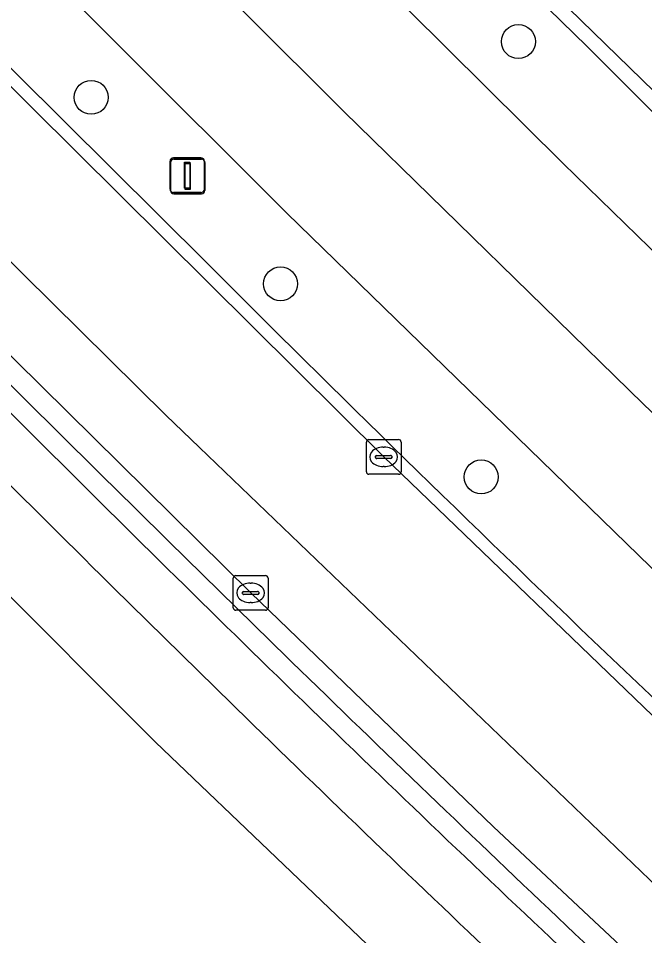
# Model space of a CAD drawing. Extents: x 159489 to 160304, y 383825 to 384531.
# Drawn here: x 160122.98 to 160141.02, y 384056.39 to 384082.79 of the extents above; entities that cross this region are included whole.
import ezdxf

# ---------------------------------------------------------------- set-up
doc = ezdxf.new("R2010")
doc.units = 0
for name, color, linetype in [('IMGEO_Berm_groen', 7, 'Continuous'), ('IMGEO_Berm_open', 7, 'Continuous'), ('IMGEO_Boom', 7, 'Continuous'), ('IMGEO_Fietspad_gesloten', 7, 'Continuous'), ('IMGEO_Groenvoorziening', 7, 'Continuous'), ('IMGEO_Kolk', 7, 'Continuous'), ('IMGEO_Lichtmast', 7, 'Continuous'), ('IMGEO_OVBaan_gesloten', 7, 'Continuous'), ('IMGEO_Parkeervlak_gesloten', 7, 'Continuous'), ('IMGEO_Rijbaan_lokaal_gesloten', 7, 'Continuous'), ('IMGEO_Voetpad_open', 7, 'Continuous')]:
    doc.layers.add(name, color=color, linetype=linetype)

msp = doc.modelspace()

# ---------------------------------------------------------------- linework, layer by layer
at = {"layer": 'IMGEO_Berm_groen'}
for points in [[(160139.35, 384081.995), (160127.226, 384093.803), (160125.311, 384091.863)], [(160125.311, 384091.863), (160138.676, 384078.616), (160148.264, 384069.294)], [(160143.29, 384064.966), (160130.716, 384077.192), (160120.706, 384087.162), (160118.819, 384085.275), (160128.398, 384075.765)]]:
    msp.add_lwpolyline(points, dxfattribs=at)
for centre, radius, start, end in [((160508.393, 384450.853), 521.774, 224.98561, 229.37895), ((160595.814, 384543.079), 660.954, 224.993745, 227.781199)]:
    msp.add_arc(centre, radius, start, end, dxfattribs=at)
at = {"layer": 'IMGEO_Berm_open'}
for points in [[(160046.517, 384150.648), (160054.207, 384142.185), (160055.782, 384140.455), (160072.896, 384121.647), (160088.084, 384106.48), (160098.421, 384096.361), (160106.297, 384088.548), (160111.638, 384083.273), (160111.436, 384083.052), (160112.839, 384081.636), (160113.063, 384081.858), (160119.015, 384075.945), (160125.243, 384069.785)], [(160160.211, 384038.351), (160148.7, 384048.256), (160136.661, 384059.522), (160129.672, 384066.259), (160122.13, 384073.698), (160114.401, 384081.37), (160111.64, 384084.111), (160074.445, 384121.027), (160071.597, 384124.056), (160053.139, 384144.319), (160050.422, 384147.302), (160047.929, 384150.042)], [(160127.256, 384094.343), (160125.075, 384092.097), (160125.311, 384091.863), (160127.226, 384093.803), (160139.35, 384081.995)], [(160170.706, 384053.56), (160165.391, 384058.144), (160156.588, 384065.977), (160150.41, 384071.823), (160127.256, 384094.343)], [(160120.706, 384087.162), (160120.53, 384087.34), (160118.31, 384085.245), (160133.504, 384070.172), (160142.019, 384061.981), (160148.836, 384055.647), (160158.264, 384047.279), (160162.524, 384043.624)], [(160128.398, 384075.765), (160118.819, 384085.275), (160120.706, 384087.162)], [(160113.063, 384081.858), (160112.839, 384081.636), (160112.655, 384081.454), (160118.624, 384075.53), (160124.857, 384069.351)], [(160125.243, 384069.785), (160119.015, 384075.945), (160113.063, 384081.858)]]:
    msp.add_lwpolyline(points, dxfattribs=at)
for centre, radius, start, end in [((160508.393, 384450.853), 521.774, 224.98561, 229.37895), ((160595.814, 384543.079), 660.954, 224.993745, 227.781199), ((160693.724, 384642.859), 807.208, 225.230535, 226.785476), ((160693.724, 384642.859), 807.208, 225.230535, 226.785476), ((160612.535, 384559.65), 691.537, 225.153583, 226.958876)]:
    msp.add_arc(centre, radius, start, end, dxfattribs=at)
at = {"layer": 'IMGEO_Boom'}
for centre in [(160137.382, 384082.124), (160125.08, 384080.521), (160130.533, 384075.153), (160136.312, 384069.595)]:
    msp.add_circle(centre, 0.489, dxfattribs=at)
at = {"layer": 'IMGEO_Fietspad_gesloten'}
for points in [[(160112.655, 384081.454), (160111.595, 384080.405), (160117.477, 384074.576), (160123.894, 384068.222)], [(160124.857, 384069.351), (160118.624, 384075.53), (160112.655, 384081.454)]]:
    msp.add_lwpolyline(points, dxfattribs=at)
for centre, radius, start, end in [((160612.535, 384559.65), 691.537, 225.153583, 226.958876), ((160615.404, 384561.74), 696.522, 225.116755, 226.921789)]:
    msp.add_arc(centre, radius, start, end, dxfattribs=at)
at = {"layer": 'IMGEO_Groenvoorziening'}
msp.add_lwpolyline([(160113.354, 384051.627), (160128.32, 384043.623), (160129.492, 384045.825), (160129.71, 384046.234), (160134.326, 384054.903), (160126.928, 384061.961), (160121.956, 384066.933)], dxfattribs=at)
at = {"layer": 'IMGEO_Kolk'}
for p, q in [((160133.003, 384069.746), (160133.003, 384070.598)), ((160133.078, 384070.672), (160133.93, 384070.672)), ((160133.491, 384070.452), (160133.516, 384070.452)), ((160134.004, 384070.598), (160134.004, 384069.746)), ((160133.262, 384070.166), (160133.262, 384070.178)), ((160133.305, 384070.215), (160133.703, 384070.215)), ((160133.746, 384070.178), (160133.746, 384070.166)), ((160133.7, 384070.129), (160133.302, 384070.129)), ((160133.514, 384069.892), (160133.489, 384069.892)), ((160133.93, 384069.672), (160133.078, 384069.672)), ((160129.246, 384066.759), (160130.098, 384066.759)), ((160129.171, 384065.833), (160129.171, 384066.685)), ((160129.659, 384066.539), (160129.684, 384066.539)), ((160130.172, 384066.685), (160130.172, 384065.833)), ((160129.43, 384066.253), (160129.43, 384066.265)), ((160129.868, 384066.216), (160129.47, 384066.216)), ((160129.473, 384066.302), (160129.871, 384066.302)), ((160129.914, 384066.265), (160129.914, 384066.253)), ((160129.682, 384065.979), (160129.657, 384065.979)), ((160130.098, 384065.759), (160129.246, 384065.759))]:
    msp.add_line(p, q, dxfattribs=at)
for points in [[(160133.003, 384069.746), (160133.003, 384070.598)], [(160133.078, 384070.672), (160133.93, 384070.672)], [(160134.004, 384070.598), (160134.004, 384069.746)], [(160133.93, 384069.672), (160133.078, 384069.672)], [(160129.246, 384066.759), (160130.098, 384066.759)], [(160129.171, 384065.833), (160129.171, 384066.685)], [(160130.172, 384066.685), (160130.172, 384065.833)], [(160130.098, 384065.759), (160129.246, 384065.759)]]:
    msp.add_lwpolyline(points, dxfattribs=at)
for centre, radius, start, end in [((160133.08, 384070.596), 0.0765, 91.552, 178.448), ((160133.08, 384070.596), 0.0765, 91.552, 178.448), ((160133.928, 384070.596), 0.0765, 1.552, 88.448), ((160133.928, 384070.596), 0.0765, 1.552, 88.448), ((160133.302, 384070.175), 0.0403, 85.8775, 175.7526), ((160133.299, 384070.165), 0.0366, 178.938, 274.7102), ((160133.703, 384070.172), 0.043, 264.8664, 352.4533), ((160133.707, 384070.177), 0.0386, 1.7309, 96.639), ((160133.08, 384069.748), 0.0765, 181.552, 268.448), ((160133.08, 384069.748), 0.0765, 181.552, 268.448), ((160133.928, 384069.748), 0.0765, 271.552, 358.448), ((160133.928, 384069.748), 0.0765, 271.552, 358.448), ((160129.248, 384066.683), 0.0765, 91.552, 178.448), ((160129.248, 384066.683), 0.0765, 91.552, 178.448), ((160130.096, 384066.683), 0.0765, 1.552, 88.448), ((160130.096, 384066.683), 0.0765, 1.552, 88.448), ((160129.47, 384066.262), 0.0403, 85.8775, 175.7526), ((160129.467, 384066.252), 0.0366, 178.938, 274.7102), ((160129.871, 384066.259), 0.043, 264.8664, 352.4533), ((160129.875, 384066.264), 0.0386, 1.7309, 96.639), ((160129.248, 384065.835), 0.0765, 181.552, 268.448), ((160129.248, 384065.835), 0.0765, 181.552, 268.448), ((160130.096, 384065.835), 0.0765, 271.552, 358.448), ((160130.096, 384065.835), 0.0765, 271.552, 358.448)]:
    msp.add_arc(centre, radius, start, end, dxfattribs=at)
for centre, major_axis, ratio, start_param, end_param in [((160133.49, 384070.172), (-0.387, 0.002), 0.722429, 4.712389, 7.853982), ((160133.515, 384070.172), (-0.39, 0.002), 0.717154, 1.570796, 4.712389), ((160129.658, 384066.259), (-0.387, 0.002), 0.722429, 4.712389, 7.853982), ((160129.683, 384066.259), (-0.39, 0.002), 0.717154, 1.570796, 4.712389)]:
    msp.add_ellipse(centre, major_axis=major_axis, ratio=ratio, start_param=start_param, end_param=end_param, dxfattribs=at)
at = {"layer": 'IMGEO_Lichtmast'}
for p, q in [((160127.349, 384077.882), (160127.349, 384078.682)), ((160127.349, 384078.682), (160127.349, 384077.882)), ((160127.361, 384077.842), (160127.361, 384078.642)), ((160127.361, 384078.642), (160127.361, 384077.842)), ((160127.449, 384078.782), (160128.239, 384078.782)), ((160128.239, 384078.782), (160127.449, 384078.782)), ((160127.461, 384078.742), (160128.251, 384078.742)), ((160128.251, 384078.742), (160127.461, 384078.742)), ((160128.339, 384078.682), (160128.339, 384077.882)), ((160128.339, 384077.882), (160128.339, 384078.682)), ((160128.351, 384078.642), (160128.351, 384077.842)), ((160128.351, 384077.842), (160128.351, 384078.642)), ((160128.239, 384077.782), (160127.449, 384077.782)), ((160127.449, 384077.782), (160128.239, 384077.782)), ((160128.251, 384077.742), (160127.461, 384077.742)), ((160127.461, 384077.742), (160128.251, 384077.742))]:
    msp.add_line(p, q, dxfattribs=at)
for points in [[(160127.769, 384078.657), (160127.919, 384078.657), (160127.919, 384077.907), (160127.769, 384077.907), (160127.769, 384078.657)], [(160127.781, 384078.617), (160127.931, 384078.617), (160127.931, 384077.867), (160127.781, 384077.867), (160127.781, 384078.617)]]:
    msp.add_lwpolyline(points, dxfattribs=at)
for centre, start, end in [((160127.449, 384078.682), 90, 180), ((160127.449, 384078.682), 90, 180), ((160127.461, 384078.642), 90, 180), ((160127.461, 384078.642), 90, 180), ((160128.239, 384078.682), 0, 90), ((160128.239, 384078.682), 360, 90), ((160128.251, 384078.642), 0, 90), ((160128.251, 384078.642), 360, 90), ((160127.449, 384077.882), 180, 270), ((160127.449, 384077.882), 180, 270), ((160127.461, 384077.842), 180, 270), ((160127.461, 384077.842), 180, 270), ((160128.239, 384077.882), 270, 0), ((160128.239, 384077.882), 270, 0), ((160128.251, 384077.842), 270, 0), ((160128.251, 384077.842), 270, 0)]:
    msp.add_arc(centre, 0.1, start, end, dxfattribs=at)
at = {"layer": 'IMGEO_OVBaan_gesloten'}
for points in [[(160148.264, 384069.294), (160138.676, 384078.616), (160125.311, 384091.863), (160125.075, 384092.097), (160122.462, 384094.698), (160120.074, 384092.332), (160121.497, 384090.909), (160126.671, 384085.78), (160132.364, 384080.101), (160140.973, 384071.696), (160149.532, 384063.51), (160158.499, 384055.447), (160161.694, 384052.642), (160167.466, 384047.665), (160170.286, 384045.296), (160173.526, 384042.635), (160176.612, 384040.154), (160180.322, 384037.159)], [(160140.973, 384071.696), (160132.364, 384080.101), (160126.671, 384085.78), (160121.497, 384090.909), (160120.074, 384092.332), (160117.812, 384090.09), (160120.53, 384087.34), (160120.706, 384087.162), (160130.716, 384077.192), (160143.29, 384064.966), (160151.014, 384057.786), (160158.099, 384051.509), (160167.768, 384043.203), (160168.075, 384042.939), (160180.122, 384033.232), (160180.398, 384033.017), (160184.203, 384030.049), (160189.688, 384026.016), (160189.992, 384025.804), (160191.765, 384024.556), (160192.033, 384024.368), (160214.093, 384008.867), (160218.72, 384005.678)], [(160180.322, 384037.159), (160176.612, 384040.154), (160173.526, 384042.635), (160170.286, 384045.296), (160167.466, 384047.665), (160161.694, 384052.642), (160158.499, 384055.447), (160149.532, 384063.51), (160140.973, 384071.696)]]:
    msp.add_lwpolyline(points, dxfattribs=at)
at = {"layer": 'IMGEO_Parkeervlak_gesloten'}
for points in [[(160162.724, 384036.427), (160163.904, 384037.948), (160143.557, 384055.711), (160127.239, 384071.366), (160115.734, 384082.713), (160114.401, 384081.37)], [(160114.401, 384081.37), (160122.13, 384073.698), (160129.672, 384066.259), (160136.661, 384059.522), (160148.7, 384048.256), (160160.211, 384038.351)]]:
    msp.add_lwpolyline(points, dxfattribs=at)
at = {"layer": 'IMGEO_Rijbaan_lokaal_gesloten'}
for points in [[(160055.797, 384168.686), (160066.449, 384156.825), (160076.823, 384145.424), (160086.248, 384135.404), (160089.822, 384131.686), (160104.646, 384116.715), (160124.719, 384096.863), (160127.256, 384094.343), (160150.41, 384071.823), (160156.588, 384065.977), (160165.391, 384058.144), (160170.706, 384053.56)], [(160162.524, 384043.624), (160158.264, 384047.279), (160148.836, 384055.647), (160142.019, 384061.981), (160133.504, 384070.172), (160118.31, 384085.245), (160115.618, 384087.91), (160078.271, 384125.002), (160074.885, 384128.567), (160057.461, 384147.627), (160051.82, 384153.954), (160046.275, 384160.409)], [(160047.929, 384150.042), (160050.422, 384147.302), (160053.139, 384144.319), (160054.645, 384145.607), (160062.635, 384136.707), (160078.977, 384119.237), (160091.643, 384106.646), (160101.596, 384096.784), (160112.932, 384085.476), (160111.64, 384084.111), (160114.401, 384081.37), (160115.734, 384082.713), (160127.239, 384071.366), (160143.557, 384055.711), (160163.904, 384037.948), (160162.724, 384036.427)]]:
    msp.add_lwpolyline(points, dxfattribs=at)
at = {"layer": 'IMGEO_Voetpad_open'}
for points in [[(160111.595, 384080.405), (160109.369, 384082.62), (160109.129, 384082.372), (160108.969, 384082.542), (160108.884, 384082.468), (160109.354, 384082.004), (160108.048, 384080.676), (160109.478, 384079.27), (160109.534, 384079.215), (160109.897, 384078.858), (160112.497, 384076.302), (160113.203, 384075.608), (160113.572, 384075.245), (160114.008, 384074.812), (160114.745, 384074.082), (160121.404, 384067.481), (160121.956, 384066.933), (160126.928, 384061.961), (160134.326, 384054.903), (160134.889, 384054.366), (160142.934, 384046.717), (160150.52, 384039.966), (160165.111, 384027.771), (160181.832, 384014.395)], [(160123.894, 384068.222), (160117.477, 384074.576), (160111.595, 384080.405)]]:
    msp.add_lwpolyline(points, dxfattribs=at)
msp.add_arc((160615.404, 384561.74), 696.522, 225.116755, 226.921789, dxfattribs=at)

doc.saveas('drawing.dxf')
